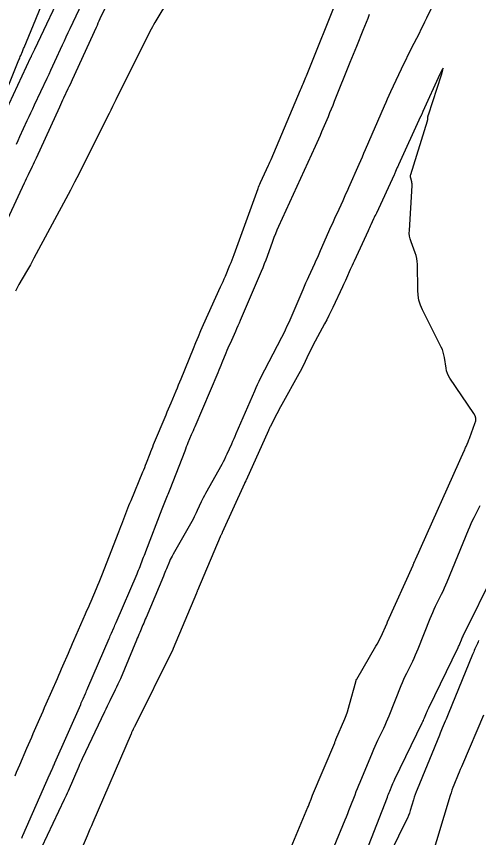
# Model space of a CAD drawing. Extents: x 658976 to 668721, y 639543 to 647196.
# Drawn here: x 662330.6 to 662434.6, y 642914.5 to 643099.3 of the extents above; entities that cross this region are included whole.
import ezdxf

# ---------------------------------------------------------------- set-up
doc = ezdxf.new("R2010")
doc.units = 0
doc.layers.add('Ex_Minor Contours', color=7, linetype='Continuous')
doc.layers.add('R_Ramp 20 Degree_Min Ls', color=7, linetype='Continuous')

msp = doc.modelspace()

# ---------------------------------------------------------------- linework, layer by layer
at = {"layer": 'Ex_Minor Contours'}
for points in [[(662371.45, 643114.05), (662361.77, 643097.95), (662361.47, 643097.44), (662361.18, 643096.92), (662360.9, 643096.4), (662360.63, 643095.87), (662352.97, 643080.54), (662352.58, 643079.77), (662352.2, 643079), (662351.81, 643078.23), (662351.43, 643077.46), (662344.16, 643062.96), (662343.68, 643062.02), (662343.2, 643061.09), (662342.72, 643060.16), (662342.22, 643059.23), (662334.53, 643044.87), (662334.13, 643044.12), (662333.72, 643043.38), (662333.3, 643042.64), (662332.87, 643041.9), (662331.16, 643038.96), (662330.75, 643038.22), (662330.36, 643037.47)], [(662349.36, 643110.82), (662342.6, 643096.53), (662342.16, 643095.6), (662341.73, 643094.66), (662341.3, 643093.72), (662340.87, 643092.79), (662339.15, 643089.04), (662338.72, 643088.1), (662338.29, 643087.16), (662337.86, 643086.23), (662337.42, 643085.3), (662334.59, 643079.32), (662334.17, 643078.43), (662333.76, 643077.55), (662333.35, 643076.66), (662332.94, 643075.77), (662331.31, 643072.21), (662330.9, 643071.33), (662330.49, 643070.44)], [(662341.49, 643106.36), (662334.65, 643091.88), (662334.58, 643091.73), (662334.51, 643091.57), (662334.44, 643091.42), (662334.37, 643091.26), (662334.08, 643090.64), (662334.01, 643090.48), (662333.94, 643090.33), (662333.87, 643090.17), (662333.79, 643090.02), (662326.87, 643075.38)], [(662326.61, 643078.53), (662331.16, 643089.55), (662331.25, 643089.78), (662331.35, 643090.01), (662331.44, 643090.24), (662331.54, 643090.47), (662331.92, 643091.39), (662332.01, 643091.62), (662332.11, 643091.85), (662332.2, 643092.08), (662332.3, 643092.31), (662337.75, 643105.51)], [(662352.05, 643104.34), (662349.39, 643098.72), (662349.16, 643098.24), (662348.94, 643097.75), (662348.72, 643097.27), (662348.5, 643096.79), (662343.12, 643085.02), (662342.89, 643084.5), (662342.65, 643083.99), (662342.41, 643083.48), (662342.17, 643082.97), (662341.21, 643080.93), (662340.97, 643080.42), (662340.73, 643079.91), (662340.49, 643079.4), (662340.26, 643078.89), (662335, 643067.4), (662334.78, 643066.93), (662334.57, 643066.46), (662334.35, 643065.99), (662334.12, 643065.52), (662333.23, 643063.65), (662333.01, 643063.18), (662332.79, 643062.72), (662332.57, 643062.25), (662332.35, 643061.78), (662327.17, 643050.62)], [(662330.27, 642928.34), (662330.63, 642929.19), (662331, 642930.03), (662331.36, 642930.88), (662332.95, 642934.6), (662333.3, 642935.44), (662333.66, 642936.27), (662334.02, 642937.1), (662334.39, 642937.93), (662335.85, 642941.24), (662336.21, 642942.07), (662336.58, 642942.9), (662336.94, 642943.72), (662337.31, 642944.55), (662339.82, 642950.29), (662340.13, 642951), (662340.44, 642951.72), (662340.75, 642952.43), (662341.06, 642953.15), (662342.29, 642956.01), (662342.6, 642956.73), (662342.91, 642957.44), (662343.22, 642958.16), (662343.53, 642958.87), (662346.15, 642964.85), (662346.46, 642965.57), (662346.77, 642966.28), (662347.08, 642966.99), (662347.39, 642967.7), (662348.62, 642970.56), (662348.92, 642971.27), (662349.22, 642971.99), (662349.51, 642972.71), (662349.79, 642973.44), (662353.61, 642983.28), (662353.84, 642983.87), (662354.07, 642984.46), (662354.3, 642985.05), (662354.53, 642985.64), (662355.44, 642988.01), (662355.67, 642988.6), (662355.9, 642989.19), (662356.14, 642989.78), (662356.38, 642990.37), (662359.03, 642996.77), (662359.24, 642997.28), (662359.45, 642997.79), (662359.65, 642998.31), (662359.85, 642998.82), (662360.65, 643000.89), (662360.85, 643001.4), (662361.05, 643001.92), (662361.26, 643002.43), (662361.47, 643002.94), (662364.25, 643009.63), (662364.53, 643010.31), (662364.81, 643010.98), (662365.09, 643011.65), (662365.38, 643012.32), (662366.53, 643015), (662366.81, 643015.67), (662367.09, 643016.34), (662367.37, 643017.02), (662367.64, 643017.69), (662370.4, 643024.55), (662370.96, 643025.92), (662371.53, 643027.28), (662372.11, 643028.63), (662372.72, 643029.98), (662376.55, 643038.44), (662376.82, 643039.05), (662377.09, 643039.65), (662377.35, 643040.25), (662377.61, 643040.86), (662378.65, 643043.29), (662378.91, 643043.9), (662379.15, 643044.51), (662379.39, 643045.12), (662379.62, 643045.74), (662384.97, 643060.56), (662385.1, 643060.9), (662385.23, 643061.23), (662385.37, 643061.56), (662385.51, 643061.88), (662387.3, 643065.8), (662387.45, 643066.13), (662387.59, 643066.46), (662387.74, 643066.79), (662387.88, 643067.12), (662394.55, 643082.74), (662394.7, 643083.09), (662394.85, 643083.45), (662395, 643083.81), (662395.14, 643084.16), (662395.71, 643085.59), (662395.86, 643085.95), (662396, 643086.3), (662396.14, 643086.66), (662396.29, 643087.02), (662402.71, 643102.93)], [(662425.1, 643103.62), (662422.87, 643098.89), (662422.46, 643098.03), (662422.05, 643097.18), (662421.62, 643096.33), (662421.19, 643095.48), (662419.46, 643092.09), (662419.03, 643091.24), (662418.61, 643090.39), (662418.19, 643089.53), (662417.78, 643088.67), (662414.8, 643082.32), (662414.43, 643081.52), (662414.06, 643080.71), (662413.7, 643079.9), (662413.34, 643079.08), (662409.08, 643069.27), (662408.72, 643068.45), (662408.37, 643067.63), (662408.01, 643066.82), (662407.65, 643066), (662405.32, 643060.73), (662404.99, 643060), (662404.66, 643059.27), (662404.34, 643058.54), (662404.01, 643057.81), (662402.68, 643054.9), (662402.35, 643054.18), (662402.02, 643053.45), (662401.7, 643052.72), (662401.37, 643051.99), (662398.96, 643046.53), (662398.63, 643045.8), (662398.31, 643045.07), (662397.98, 643044.34), (662397.65, 643043.62), (662396.33, 643040.71), (662396, 643039.98), (662395.67, 643039.25), (662395.35, 643038.52), (662395.03, 643037.78), (662391.86, 643030.42), (662391.47, 643029.56), (662391.08, 643028.7), (662390.67, 643027.85), (662390.24, 643027.01), (662385.47, 643017.8), (662385.11, 643017.1), (662384.77, 643016.4), (662384.44, 643015.69), (662384.13, 643014.97), (662379.99, 643005.36), (662379.74, 643004.78), (662379.48, 643004.2), (662379.23, 643003.62), (662378.97, 643003.05), (662377.93, 643000.74), (662377.66, 643000.16), (662377.39, 642999.6), (662377.1, 642999.04), (662376.79, 642998.48), (662373.13, 642991.91), (662372.88, 642991.44), (662372.63, 642990.97), (662372.4, 642990.49), (662372.17, 642990.01), (662371.3, 642988.06), (662371.07, 642987.58), (662370.84, 642987.1), (662370.59, 642986.63), (662370.33, 642986.16), (662365.83, 642978.23), (662365.62, 642977.84), (662365.41, 642977.44), (662365.22, 642977.03), (662365.04, 642976.62), (662364.35, 642974.97), (662364.17, 642974.55), (662364, 642974.14), (662363.83, 642973.73), (662363.65, 642973.31), (662359.77, 642964.04), (662359.59, 642963.62), (662359.41, 642963.19), (662359.23, 642962.76), (662359.05, 642962.33), (662358.33, 642960.61), (662358.15, 642960.18), (662357.97, 642959.75), (662357.79, 642959.33), (662357.61, 642958.9), (662353.98, 642950.24), (662353.71, 642949.6), (662353.43, 642948.98), (662353.14, 642948.35), (662352.84, 642947.73), (662351.62, 642945.27), (662351.31, 642944.65), (662351.01, 642944.03), (662350.71, 642943.41), (662350.41, 642942.79), (662345.41, 642932.23), (662345.21, 642931.79), (662345.01, 642931.35), (662344.81, 642930.91), (662344.62, 642930.47), (662342.23, 642924.93), (662342.02, 642924.45), (662341.8, 642923.97), (662341.59, 642923.49), (662341.36, 642923.02), (662336.25, 642912.26)], [(662331.78, 642914.34), (662331.87, 642914.55), (662331.96, 642914.76), (662332.06, 642914.97), (662338.06, 642928.57), (662338.16, 642928.8), (662338.26, 642929.03), (662338.36, 642929.26), (662338.46, 642929.49), (662338.85, 642930.41), (662338.95, 642930.64), (662339.05, 642930.87), (662339.15, 642931.1), (662339.25, 642931.33), (662345.05, 642944.46), (662345.18, 642944.77), (662345.32, 642945.07), (662345.45, 642945.38), (662345.59, 642945.69), (662346.12, 642946.92), (662346.26, 642947.22), (662346.39, 642947.53), (662346.52, 642947.84), (662346.66, 642948.15), (662351.44, 642959.27), (662351.57, 642959.57), (662351.7, 642959.87), (662351.83, 642960.17), (662351.97, 642960.48), (662352.49, 642961.68), (662352.63, 642961.99), (662352.76, 642962.29), (662352.89, 642962.59), (662353.02, 642962.89), (662357.73, 642973.85), (662357.91, 642974.26), (662358.08, 642974.68), (662358.25, 642975.09), (662358.41, 642975.51), (662359.06, 642977.18), (662359.22, 642977.6), (662359.38, 642978.02), (662359.54, 642978.44), (662359.71, 642978.85), (662363.4, 642988.49), (662363.55, 642988.86), (662363.69, 642989.23), (662363.84, 642989.6), (662363.99, 642989.96), (662364.6, 642991.44), (662364.76, 642991.8), (662364.9, 642992.17), (662365.05, 642992.54), (662365.2, 642992.91), (662368.53, 643001.54), (662368.7, 643002), (662368.89, 643002.46), (662369.07, 643002.92), (662369.26, 643003.38), (662370.02, 643005.2), (662370.21, 643005.66), (662370.4, 643006.12), (662370.59, 643006.57), (662370.79, 643007.02), (662375.99, 643019.18), (662376.22, 643019.73), (662376.45, 643020.28), (662376.68, 643020.83), (662376.9, 643021.38), (662377.79, 643023.6), (662378.02, 643024.15), (662378.25, 643024.7), (662378.48, 643025.25), (662378.73, 643025.79), (662379.93, 643028.45), (662380.21, 643029.08), (662380.49, 643029.7), (662380.77, 643030.33), (662381.04, 643030.96), (662385.76, 643041.99), (662386.1, 643042.82), (662386.44, 643043.66), (662386.77, 643044.5), (662387.08, 643045.35), (662388.31, 643048.74), (662388.62, 643049.59), (662388.95, 643050.42), (662389.3, 643051.26), (662389.67, 643052.08), (662397.87, 643070.08), (662398.25, 643070.91), (662398.62, 643071.75), (662398.99, 643072.59), (662399.35, 643073.43), (662400.79, 643076.8), (662401.15, 643077.64), (662401.5, 643078.49), (662401.85, 643079.34), (662402.19, 643080.19), (662405.72, 643088.99), (662406.08, 643089.9), (662406.44, 643090.8), (662406.81, 643091.71), (662407.17, 643092.61), (662408.63, 643096.22), (662408.99, 643097.13), (662409.36, 643098.03), (662409.72, 643098.94), (662410.08, 643099.84)], [(662392.06, 642911.38), (662396.2, 642921.32), (662396.29, 642921.55), (662396.38, 642921.77), (662396.47, 642921.99), (662396.56, 642922.22), (662396.89, 642923.12), (662396.98, 642923.34), (662397.06, 642923.57), (662397.15, 642923.79), (662397.25, 642924.01), (662402.21, 642935.82), (662402.24, 642935.88), (662402.26, 642935.94), (662402.28, 642936), (662402.31, 642936.06), (662402.4, 642936.3), (662402.42, 642936.36), (662402.45, 642936.42), (662402.47, 642936.48), (662402.5, 642936.54), (662404.46, 642941.18), (662404.78, 642941.98), (662405.08, 642942.79), (662405.34, 642943.61), (662405.58, 642944.44), (662406.95, 642949.54), (662406.96, 642949.6), (662406.98, 642949.65), (662406.99, 642949.7), (662407.01, 642949.75), (662407.08, 642949.96), (662407.1, 642950.02), (662407.12, 642950.07), (662407.14, 642950.11), (662407.17, 642950.16), (662411.5, 642957.52), (662411.79, 642958.03), (662412.06, 642958.54), (662412.32, 642959.06), (662412.57, 642959.59), (662413.99, 642962.74), (662414, 642962.76), (662414.01, 642962.78), (662414.02, 642962.8), (662414.03, 642962.83), (662414.06, 642962.91), (662414.07, 642962.94), (662414.08, 642962.96), (662414.09, 642962.98), (662414.1, 642963), (662419.86, 642975.8), (662419.91, 642975.92), (662419.96, 642976.03), (662420.01, 642976.15), (662420.06, 642976.27), (662420.25, 642976.73), (662420.3, 642976.85), (662420.35, 642976.96), (662420.4, 642977.08), (662420.45, 642977.2), (662431.36, 643001.54), (662431.47, 643001.78), (662431.58, 643002.03), (662431.69, 643002.28), (662431.8, 643002.53), (662432.23, 643003.53), (662432.34, 643003.78), (662432.44, 643004.03), (662432.54, 643004.29), (662432.64, 643004.54), (662433.79, 643007.67), (662433.95, 643008.27), (662433.95, 643008.85), (662433.81, 643009.42), (662433.52, 643009.96), (662428.14, 643017.88), (662427.82, 643018.4), (662427.57, 643018.95), (662427.39, 643019.52), (662427.27, 643020.12), (662426.92, 643022.56), (662426.81, 643023.16), (662426.65, 643023.75), (662426.45, 643024.32), (662426.19, 643024.88), (662421.98, 643033.23), (662421.52, 643034.31), (662421.18, 643035.41), (662420.97, 643036.55), (662420.89, 643037.72), (662420.82, 643043.5), (662420.79, 643044.16), (662420.69, 643044.81), (662420.54, 643045.45), (662420.34, 643046.08), (662419.41, 643048.57), (662419.21, 643049.2), (662419.08, 643049.84), (662419.01, 643050.49), (662419.02, 643051.15), (662419.65, 643061.22), (662419.65, 643061.43), (662419.64, 643061.65), (662419.61, 643061.86), (662419.56, 643062.07), (662419.33, 643062.91), (662419.28, 643063.12), (662419.27, 643063.33), (662419.29, 643063.54), (662419.34, 643063.75), (662423.09, 643075.83), (662423.12, 643075.94), (662423.14, 643076.05), (662423.16, 643076.16), (662423.17, 643076.28), (662423.21, 643076.74), (662423.22, 643076.85), (662423.24, 643076.96), (662423.26, 643077.07), (662423.3, 643077.18), (662426.23, 643086.14), (662426.58, 643087.26), (662426.64, 643087.66), (662426.41, 643087.32), (662425.9, 643086.27), (662422.07, 643077.93), (662422.02, 643077.83), (662421.98, 643077.73), (662421.94, 643077.64), (662421.89, 643077.54), (662421.72, 643077.15), (662421.68, 643077.05), (662421.64, 643076.95), (662421.59, 643076.85), (662421.55, 643076.76), (662416.56, 643065.87), (662416.48, 643065.68), (662416.39, 643065.5), (662416.31, 643065.31), (662416.23, 643065.12), (662415.9, 643064.37), (662415.82, 643064.18), (662415.74, 643064), (662415.65, 643063.81), (662415.57, 643063.62), (662411.59, 643055.04), (662411.44, 643054.71), (662411.28, 643054.38), (662411.13, 643054.05), (662410.98, 643053.72), (662410.38, 643052.39), (662410.23, 643052.06), (662410.07, 643051.73), (662409.92, 643051.4), (662409.77, 643051.07), (662406.61, 643044.23), (662406.38, 643043.75), (662406.16, 643043.27), (662405.94, 643042.79), (662405.72, 643042.3), (662404.84, 643040.37), (662404.62, 643039.89), (662404.4, 643039.41), (662404.18, 643038.93), (662403.95, 643038.44), (662401.78, 643033.81), (662401.33, 643032.88), (662400.88, 643031.95), (662400.41, 643031.04), (662399.94, 643030.12), (662397.33, 643025.21), (662397.06, 643024.69), (662396.79, 643024.16), (662396.52, 643023.63), (662396.27, 643023.1), (662395.24, 643020.97), (662394.98, 643020.44), (662394.72, 643019.91), (662394.44, 643019.38), (662394.16, 643018.86), (662390.31, 643011.93), (662390.03, 643011.42), (662389.75, 643010.91), (662389.48, 643010.4), (662389.21, 643009.88), (662387.67, 643006.91), (662387.64, 643006.84), (662387.6, 643006.77), (662387.57, 643006.71), (662387.54, 643006.64), (662387.42, 643006.36), (662387.4, 643006.3), (662387.37, 643006.23), (662387.33, 643006.16), (662387.3, 643006.09), (662382.27, 642994.89), (662382.24, 642994.83), (662382.21, 642994.77), (662382.18, 642994.71), (662382.15, 642994.65), (662382.02, 642994.42), (662381.99, 642994.36), (662381.96, 642994.31), (662381.93, 642994.25), (662381.9, 642994.19), (662376.91, 642983.11), (662376.87, 642983.03), (662376.83, 642982.95), (662376.79, 642982.87), (662376.75, 642982.8), (662376.58, 642982.49), (662376.54, 642982.42), (662376.5, 642982.34), (662376.46, 642982.26), (662376.42, 642982.18), (662371.35, 642970.09), (662371.3, 642969.99), (662371.26, 642969.88), (662371.17, 642969.67), (662371.13, 642969.57), (662371.08, 642969.46), (662365.86, 642957.05), (662365.84, 642956.98), (662365.81, 642956.91), (662365.8, 642956.89), (662365.79, 642956.87), (662365.78, 642956.86), (662365.77, 642956.84), (662357.13, 642939.42), (662357.07, 642939.29), (662357, 642939.16), (662356.94, 642939.03), (662356.88, 642938.9), (662356.63, 642938.38), (662356.57, 642938.25), (662356.51, 642938.12), (662356.45, 642937.99), (662356.4, 642937.86), (662347.78, 642917.87), (662347.45, 642917.12), (662347.13, 642916.36), (662346.81, 642915.61), (662346.48, 642914.86), (662344.61, 642910.52)], [(662402.11, 642912.48), (662404.58, 642918.47), (662404.87, 642919.17), (662405.15, 642919.88), (662405.43, 642920.58), (662405.71, 642921.29), (662406.8, 642924.13), (662407.07, 642924.84), (662407.35, 642925.54), (662407.64, 642926.25), (662407.92, 642926.95), (662410.7, 642933.65), (662411, 642934.34), (662411.3, 642935.04), (662411.62, 642935.72), (662411.94, 642936.41), (662413.27, 642939.13), (662413.59, 642939.81), (662413.9, 642940.5), (662414.2, 642941.2), (662414.49, 642941.9), (662417.2, 642948.7), (662417.49, 642949.4), (662417.79, 642950.1), (662418.11, 642950.79), (662418.43, 642951.48), (662419.77, 642954.21), (662420.1, 642954.89), (662420.41, 642955.58), (662420.71, 642956.28), (662421, 642956.98), (662423.68, 642963.75), (662423.97, 642964.46), (662424.27, 642965.16), (662424.59, 642965.85), (662424.92, 642966.54), (662426.26, 642969.27), (662426.6, 642969.96), (662426.91, 642970.65), (662427.22, 642971.35), (662427.52, 642972.05), (662432.33, 642983.75), (662432.62, 642984.44), (662432.92, 642985.13), (662433.24, 642985.81), (662433.57, 642986.49), (662434.92, 642989.19)], [(662409.32, 642911.25), (662414.07, 642923.6), (662414.2, 642923.94), (662414.33, 642924.28), (662414.47, 642924.61), (662414.6, 642924.94), (662415.16, 642926.28), (662415.3, 642926.61), (662415.44, 642926.94), (662415.6, 642927.27), (662415.75, 642927.6), (662421.93, 642940.3), (662422.06, 642940.58), (662422.18, 642940.86), (662422.31, 642941.14), (662422.42, 642941.42), (662422.87, 642942.55), (662422.99, 642942.83), (662423.11, 642943.11), (662423.24, 642943.39), (662423.37, 642943.67), (662430.01, 642957.25), (662430.11, 642957.46), (662430.21, 642957.68), (662430.31, 642957.89), (662430.4, 642958.11), (662430.75, 642959), (662430.84, 642959.22), (662430.93, 642959.43), (662431.03, 642959.65), (662431.13, 642959.86), (662438.25, 642974.3)], [(662434.6, 642958.81), (662434.47, 642958.5), (662434.33, 642958.18), (662433.77, 642956.92), (662433.63, 642956.61), (662433.5, 642956.29), (662433.36, 642955.97), (662433.23, 642955.65), (662427.78, 642942.29), (662427.61, 642941.89), (662427.45, 642941.49), (662427.28, 642941.1), (662427.11, 642940.7), (662426.44, 642939.12), (662426.27, 642938.73), (662426.1, 642938.33), (662425.94, 642937.94), (662425.77, 642937.54), (662420.77, 642925.31), (662420.54, 642924.74), (662420.33, 642924.15), (662420.12, 642923.57), (662419.94, 642922.97), (662419.21, 642920.59), (662419.02, 642920), (662418.81, 642919.42), (662418.57, 642918.85), (662418.3, 642918.29), (662413.19, 642907.9)], [(662435.72, 642942), (662430.99, 642930.96), (662430.74, 642930.38), (662430.49, 642929.8), (662430.25, 642929.22), (662430.01, 642928.64), (662429.06, 642926.3), (662428.83, 642925.72), (662428.61, 642925.13), (662428.4, 642924.53), (662428.21, 642923.93), (662423.69, 642909.01)]]:
    msp.add_lwpolyline(points, dxfattribs=at)
at = {"layer": 'R_Ramp 20 Degree_Min Ls'}
for centre, radius, start, end in [((661381.63, 643829.58), 1162.61, 320.20059, 328.5499), ((661382, 643829.27), 1166.11, 320.18687, 328.53619)]:
    msp.add_arc(centre, radius, start, end, dxfattribs=at)

doc.saveas('drawing.dxf')
